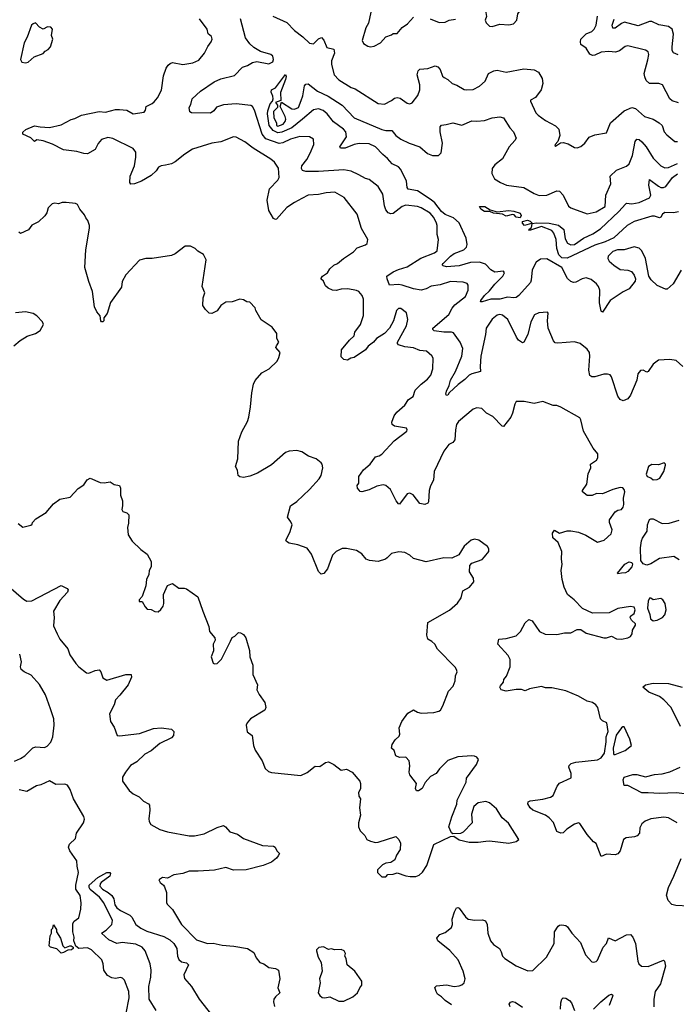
# Model space of a CAD drawing. Extents: x 2057697 to 2160550, y 827490 to 1016834.
# Tile 276 of 509: x 2115979 to 2121157, y 910185 to 917949. Entities that reach past the tile are written whole.
import ezdxf

# ---------------------------------------------------------------- set-up
doc = ezdxf.new("R2010")
doc.units = 0

msp = doc.modelspace()

# ---------------------------------------------------------------- linework, layer by layer
at = {"layer": '0CON20XD'}
for points in [[(2119705, 917894), (2119765, 917914), (2119835, 917908.8), (2119873.6, 917916.4), (2119898.8, 917945), (2119906.2, 917995), (2119960, 918065), (2119960, 918085), (2119933.3, 918115), (2119865, 918157.5), (2119845, 918147.5), (2119825, 918156.7), (2119801.2, 918181.2), (2119785, 918210), (2119767, 918203), (2119725, 918137.5), (2119717.5, 918115), (2119673.9, 918066.1), (2119653.9, 918006.1), (2119660, 917975), (2119650, 917945), (2119656.7, 917925), (2119685, 917896.7), (2119705, 917894)], [(2118755.9, 918044.1), (2118729.8, 917920.2), (2118709.2, 917885), (2118680.8, 917785), (2118690.5, 917760.5), (2118725, 917738.8), (2118745, 917733.8), (2118775, 917738.8), (2118823.3, 917765), (2118865, 917812.5), (2118911.7, 917828.3), (2118925, 917840), (2118955, 917840), (2118995, 917887.5), (2119037.5, 917915), (2119085, 917967.5)], [(2116140, 917105), (2116215, 917099.2), (2116305, 917120), (2116385, 917162.5), (2116415, 917170), (2116467.5, 917195), (2116605.5, 917224.5), (2116655, 917218.9), (2116735, 917239.4), (2116765, 917240), (2116825, 917235.7), (2116875, 917207.5), (2116959.7, 917220.3), (2116971.2, 917235), (2116976.2, 917265), (2117023.2, 917286.8), (2117038.7, 917301.3), (2117065, 917333.3), (2117096.8, 917393.2), (2117114.4, 917505.6), (2117133.4, 917566.6), (2117149.1, 917590.9), (2117165, 917604), (2117185, 917610), (2117265.9, 917595.9), (2117345, 917607.1), (2117390.6, 917629.4), (2117436, 917685), (2117461.7, 917738.3), (2117490, 917775), (2117495.8, 917795), (2117491.2, 917815), (2117466.4, 917836.4), (2117457.5, 917875), (2117395.8, 917955.8)], [(2121208.6, 915215), (2121155, 915260), (2121105, 915269.2), (2121015, 915263.3), (2120975, 915232), (2120935, 915173.8), (2120925, 915170), (2120895, 915184), (2120875, 915181.2), (2120854.2, 915155), (2120844.3, 915105), (2120795, 914987.5), (2120775, 914960), (2120737, 914943), (2120715, 914952.5), (2120695, 914980), (2120645, 915132.5), (2120635, 915148), (2120615, 915154), (2120585, 915152.9), (2120515, 915131.4), (2120491.9, 915131.9), (2120475, 915143.8), (2120465.8, 915185), (2120476, 915295), (2120472, 915325), (2120455, 915351.2), (2120397.5, 915395), (2120355, 915408.8), (2120222.7, 915397.3), (2120201.7, 915401.7), (2120188.8, 915415), (2120147.5, 915515), (2120142, 915575), (2120147.5, 915635), (2120141.7, 915641.7), (2120073.9, 915636.1), (2120038.3, 915621.7), (2120010, 915565), (2119985.7, 915465), (2119955, 915406.7), (2119945, 915400), (2119912.4, 915422.4), (2119895.8, 915445), (2119827.5, 915585), (2119785, 915618.1), (2119765, 915623.1), (2119745, 915619.4), (2119704, 915586), (2119657.8, 915515), (2119653.3, 915466.7), (2119614.5, 915295), (2119609.4, 915215), (2119613.3, 915175), (2119545, 915156.9), (2119524.6, 915145.4), (2119489.7, 915110.3), (2119437.7, 915072.3), (2119366.2, 915005), (2119355, 914987.5), (2119344.6, 914984.6), (2119340, 914995), (2119345, 915020), (2119365.6, 915064.4), (2119375.5, 915105), (2119415.9, 915174.1), (2119465.9, 915295), (2119474.6, 915355), (2119452.1, 915405), (2119398.8, 915478.8), (2119384.7, 915484.7), (2119323.4, 915483.4), (2119246.7, 915495), (2119235.7, 915505), (2119236.9, 915515), (2119362.1, 915625), (2119389.6, 915675), (2119410.4, 915699.6), (2119495, 915765.8), (2119515.6, 915815), (2119515.8, 915855.8), (2119507.8, 915867.8), (2119475, 915878.9), (2119375, 915883.1), (2119295, 915856.7), (2119225, 915848.2), (2119183.8, 915825), (2119144.7, 915815.3), (2119085, 915826.7), (2118993.8, 915855), (2118965, 915860.9), (2118895, 915856.2), (2118875.6, 915905), (2118873.6, 915926.4), (2118925, 915960.9), (2118965, 915979.3), (2119035, 915998.9), (2119142.7, 916067.3), (2119249.2, 916110.8), (2119270, 916125), (2119282.5, 916215), (2119271.9, 916255), (2119272.1, 916325), (2119266.7, 916345), (2119245, 916387.5), (2119215, 916422.9), (2119145, 916465.3), (2119115.5, 916474.5), (2119023.3, 916486.7), (2118995, 916474.6), (2118925, 916420), (2118905, 916418.5), (2118885.4, 916425.4), (2118865, 916450), (2118855, 916480), (2118842.2, 916572.2), (2118805, 916632.5), (2118735, 916689.2), (2118705, 916696.7), (2118654, 916725), (2118593, 916753), (2118535, 916763.5), (2118335, 916750.8), (2118235, 916751.4), (2118209.4, 916759.4), (2118201.5, 916775), (2118203.2, 916795), (2118242.7, 916845), (2118268.5, 916895), (2118297.5, 916965), (2118295.6, 917005.6), (2118265.5, 917025.5), (2118187.4, 917027.4), (2118115, 917006), (2118053.4, 916976.6), (2118025, 916971.9), (2117919.8, 917009.8), (2117891.2, 917045), (2117830, 917235), (2117815, 917263.8), (2117803, 917273), (2117685, 917285.6), (2117585, 917278.2), (2117530.8, 917259.2), (2117509.7, 917230.3), (2117482.7, 917212.7), (2117335, 917214.4), (2117321.8, 917221.8), (2117315.6, 917255), (2117329.7, 917280.3), (2117339.4, 917325), (2117404.1, 917385.9), (2117511.7, 917458.3), (2117565, 917481.5), (2117672, 917508), (2117735.5, 917574.5), (2117775, 917588.1), (2117815, 917611.1), (2117848.3, 917618.3), (2117945, 917601.5), (2117974.2, 917615), (2117980.5, 917635), (2117975, 917662), (2117960, 917675), (2117878.5, 917698.5), (2117825, 917729.5), (2117795, 917757.8), (2117759.5, 917805), (2117720.9, 917955)], [(2117975, 917976), (2118085.4, 917925.4), (2118145, 917862.5), (2118212.4, 917812.4), (2118265, 917762.5), (2118295, 917758), (2118335, 917798.1), (2118359.1, 917809.1), (2118378.2, 917788.2), (2118400.4, 917730.4), (2118456.2, 917715), (2118461.9, 917685), (2118436.7, 917625), (2118436.7, 917595), (2118458.6, 917515), (2118495.6, 917475.6), (2118593.8, 917415), (2118625, 917404.4), (2118805, 917286.9), (2118855, 917283.1), (2118909.7, 917310.3), (2118935, 917328.9), (2118955.6, 917335.6), (2118978.6, 917328.6), (2119035, 917290), (2119055, 917286.2), (2119075, 917293.8), (2119119.1, 917350.9), (2119133.8, 917395), (2119134, 917434), (2119113.1, 917515), (2119120, 917545), (2119135, 917557.5), (2119197.6, 917562.4), (2119255, 917585.8), (2119275, 917576.2), (2119294.5, 917554.5), (2119314.4, 917504.4), (2119325, 917493.3), (2119355, 917476.7), (2119390, 917445), (2119425, 917432.5), (2119485, 917398), (2119505, 917394.2), (2119555, 917399.4), (2119605, 917424.2), (2119650, 917465), (2119674.6, 917525.4), (2119716.7, 917545), (2119745, 917550), (2119814.4, 917535.6), (2119955, 917560), (2120035, 917553.6), (2120070, 917535), (2120097.7, 917485), (2120105.4, 917444.6), (2120090.5, 917395), (2120045.4, 917334.6), (2120008, 917315), (2120005.8, 917305), (2120049.2, 917215), (2120068, 917195), (2120125, 917152.9), (2120205, 917111.4), (2120230, 917085), (2120238, 917035), (2120222.5, 916987.5), (2120202.5, 916965), (2120200, 916955), (2120205, 916950), (2120243, 916977), (2120265, 916981.2), (2120305, 916968.8), (2120355, 916940), (2120375, 916938), (2120405, 916948.8), (2120436.2, 916975), (2120468.8, 917021.2), (2120515, 917041.1), (2120605, 917056), (2120638, 917135), (2120745, 917230), (2120805, 917256.2), (2120835, 917248.9), (2120905, 917185.6), (2120975, 917163.1), (2121022, 917135), (2121044, 917115), (2121060.8, 917065), (2121081.8, 917041.8)], [(2119215, 917956.2), (2119286.1, 917926.1), (2119335, 917928.8), (2119365, 917943.8), (2119415, 917952.5)], [(2121175, 917292.2), (2121125, 917309.1), (2121105, 917324.4), (2121047.1, 917435), (2121020, 917445), (2120944.5, 917444.5), (2120919.7, 917469.7), (2120907.6, 917497.6), (2120904.4, 917525), (2120933, 917633), (2120940, 917675), (2120935, 917696.2), (2120915, 917709.2), (2120775, 917743.1), (2120753.2, 917736.8), (2120707.6, 917702.4), (2120677.7, 917692.3), (2120625, 917698.5), (2120565, 917691.5), (2120515, 917667.9), (2120495, 917665.9), (2120475, 917676.5), (2120445.6, 917725), (2120405, 917752), (2120400.5, 917775), (2120404.5, 917795.5), (2120445, 917836), (2120490, 917855), (2120509.2, 917875), (2120525.6, 917905), (2120535, 917977.5)], [(2121172.6, 917672.6), (2121135, 917687.1), (2121125, 917706.7), (2121123.1, 917735), (2121134.5, 917835), (2121124.6, 917874.6), (2121096.2, 917895), (2121018.6, 917908.6), (2120965, 917934.8), (2120945, 917933.4), (2120855, 917900), (2120748.9, 917928.9), (2120725, 917919.6), (2120675, 917880.5), (2120655, 917880.8), (2120651.2, 917905), (2120667.7, 917952.3)], [(2116025, 917608.8), (2116045, 917613.8), (2116092.5, 917655), (2116165, 917682.5), (2116180.7, 917699.3), (2116205, 917712.5), (2116223.3, 917735), (2116240, 917795), (2116230, 917825), (2116236.7, 917875), (2116225, 917890), (2116198.3, 917891.7), (2116165, 917873.3), (2116135, 917890), (2116105, 917922.5), (2116085, 917917.1), (2116073.3, 917905), (2116038.8, 917811.2), (2116015, 917766), (2115985.8, 917635.8), (2115995, 917612.5), (2116025, 917608.8)], [(2121195, 915973.3), (2121132.9, 915865), (2121085, 915824), (2121072.7, 915822.7), (2121005, 915853.8), (2120958.3, 915898.3), (2120941.2, 915925), (2120914.2, 916065), (2120885, 916126.7), (2120865, 916148), (2120825, 916157.1), (2120745, 916133.1), (2120694.3, 916134.3), (2120655, 916121.9), (2120618.8, 916085), (2120616.2, 916065), (2120628, 916045), (2120663.1, 916013.1), (2120715, 915978), (2120775, 915972.9), (2120803, 915963), (2120824.2, 915935), (2120834, 915905), (2120832.3, 915887.7), (2120785, 915826.7), (2120737.3, 915802.7), (2120635, 915734.2), (2120575, 915643.3), (2120565, 915650), (2120551.9, 915715), (2120552.5, 915815), (2120542.7, 915845), (2120527.8, 915865), (2120485, 915901.1), (2120445, 915912.5), (2120415, 915906.4), (2120365, 915878.2), (2120345, 915876.5), (2120325, 915883.3), (2120298, 915908), (2120254.6, 915995), (2120135, 916062.3), (2120085, 916060.6), (2120052.9, 916037.1), (2120019.6, 915975), (2120013.3, 915895), (2120006.2, 915875), (2119915, 915772.7), (2119895, 915758.2), (2119875, 915755.3), (2119825, 915759.8), (2119765, 915746), (2119695, 915744), (2119625, 915723.3), (2119613.3, 915725), (2119614.7, 915735), (2119645, 915773.1), (2119685, 915811.2), (2119725.9, 915864.1), (2119790, 915925), (2119801.7, 915951.7), (2119795, 915966.2), (2119725, 915957.5), (2119695, 915975.7), (2119651.2, 916021.2), (2119605.7, 916035.7), (2119535, 916034.2), (2119445, 916008.3), (2119345, 915999.4), (2119317.1, 916007.1), (2119311.4, 916015), (2119317.5, 916025), (2119376.2, 916085), (2119406.1, 916103.9), (2119481.5, 916135), (2119502.7, 916155), (2119507.5, 916175), (2119500.4, 916225), (2119445, 916346.9), (2119400, 916385), (2119335, 916413.5), (2119306.2, 916435), (2119251.7, 916505), (2119225, 916528), (2119115, 916597.9), (2119042.9, 916612.9), (2119035.5, 916625.5), (2119028.9, 916675), (2118985, 916766.7), (2118965, 916787.1), (2118915, 916813.1), (2118880, 916855), (2118843.1, 916885), (2118785, 916946.8), (2118735, 916970.9), (2118657.2, 916972.8), (2118615.4, 916964.6), (2118545, 916936.7), (2118510, 916935), (2118504.5, 916945), (2118509.5, 916955), (2118556.8, 917025), (2118549.7, 917065), (2118531.8, 917085), (2118453.7, 917143.7), (2118402.5, 917205), (2118372, 917232), (2118335, 917245.5), (2118295, 917237.5), (2118208.9, 917165), (2118125, 917096.7), (2118045, 917060.4), (2118015, 917056.8), (2117977.3, 917075), (2117945.5, 917115), (2117933, 917205), (2117935, 917230.8), (2117954.6, 917285), (2117973, 917307), (2117976.7, 917323.3), (2117976, 917346), (2117963.1, 917376.9), (2117964.1, 917395.9), (2117995, 917412.5), (2118075, 917516.2), (2118079.4, 917499.4), (2118075, 917477.5), (2118035.8, 917374.2), (2118037.5, 917312.5), (2117997.5, 917295), (2118012.5, 917275), (2118012.7, 917257.3), (2117980, 917225), (2117982.9, 917175), (2118003.8, 917135), (2118003.3, 917115), (2118015, 917110), (2118055.8, 917125), (2118071.2, 917145), (2118076.7, 917165), (2118072.5, 917185), (2118032.5, 917265), (2118042.5, 917297.5), (2118125, 917245.8), (2118145, 917242.9), (2118178, 917255), (2118198.9, 917311.1), (2118213, 917347), (2118224, 917426), (2118235, 917440.8), (2118255, 917444), (2118328.2, 917385), (2118412.2, 917345), (2118521.9, 917275), (2118617.3, 917175), (2118835, 917082.2), (2118865, 917074.7), (2118914.6, 917074.6), (2118945.5, 917035), (2118985, 917006.7), (2119051.4, 916975), (2119135, 916947.3), (2119195, 916892.7), (2119235, 916877.8), (2119281.2, 916878.8), (2119302.6, 916897.4), (2119313.8, 916975), (2119294.5, 917065), (2119294, 917105), (2119304.2, 917115.8), (2119343.3, 917123.3), (2119395, 917135.8), (2119465, 917116.2), (2119545, 917152), (2119585, 917147.5), (2119645, 917152.5), (2119705, 917174), (2119765, 917183.3), (2119794.1, 917174.1), (2119843.3, 917095), (2119872, 917065), (2119893.8, 917015), (2119884.3, 916995.7), (2119839.2, 916945), (2119785, 916850.8), (2119725.6, 916805), (2119705.6, 916775), (2119703.1, 916735), (2119722.9, 916695), (2119769.2, 916665), (2119818.8, 916645), (2119955, 916624.6), (2120035, 916577.5), (2120075, 916563.1), (2120135, 916564.4), (2120215, 916600), (2120235, 916596.9), (2120264.6, 916564.6), (2120307.9, 916477.9), (2120324.6, 916464.6), (2120347.2, 916457.2), (2120455, 916418), (2120525, 916432.9), (2120595, 916474.4), (2120601.8, 916565), (2120640.6, 916655), (2120634.2, 916715), (2120685, 916762), (2120765, 916794), (2120785, 916811.2), (2120812.4, 916877.6), (2120833.1, 916986.9), (2120845, 917005.8), (2120865, 917002.9), (2120885, 916984.4), (2120918.7, 916945), (2120975, 916855.5), (2121035, 916796.7), (2121065, 916779.5), (2121095, 916782.8), (2121165, 916815.7)], [(2121163.3, 911615), (2121095, 911656), (2121058.8, 911661.2), (2120955, 911648), (2120910.3, 911629.7), (2120885, 911606.7), (2120869.2, 911575), (2120865.8, 911534.2), (2120847.3, 911512.7), (2120825.8, 911504.2), (2120761.7, 911498.3), (2120740, 911485), (2120714.4, 911395.6), (2120695, 911370), (2120675, 911364), (2120605, 911368.6), (2120565, 911350), (2120525, 911452), (2120504.6, 911464.6), (2120454.6, 911524.6), (2120395, 911610), (2120385, 911616.2), (2120355, 911606), (2120293.6, 911566.4), (2120265, 911536.7), (2120245, 911533.8), (2120215, 911547.5), (2120189.1, 911619.1), (2120154.6, 911654.6), (2120125, 911675.6), (2120024.2, 911715), (2120004.2, 911735), (2119986.7, 911765), (2119989.3, 911780.7), (2120005, 911790), (2120105, 911802.9), (2120165, 911819.2), (2120185, 911832), (2120216.6, 911903.4), (2120235, 911928.8), (2120328.3, 911971.7), (2120326.7, 912005), (2120308, 912055), (2120311.2, 912068.8), (2120327.3, 912082.7), (2120365, 912092.9), (2120535, 912111.8), (2120565, 912127.7), (2120589.2, 912165), (2120603.7, 912255), (2120602.9, 912295), (2120619.4, 912335), (2120608.8, 912405), (2120575, 912420), (2120559.2, 912435), (2120539.2, 912525), (2120522, 912545), (2120495.4, 912565.4), (2120455, 912575.6), (2120386.7, 912615), (2120286.6, 912656.6), (2120175, 912678.8), (2120125, 912678.8), (2120095, 912690), (2119998.8, 912671.2), (2119965, 912656.7), (2119935.8, 912665.8), (2119895, 912667.1), (2119815, 912654), (2119775, 912663.8), (2119766.2, 912685), (2119770, 912695), (2119793.3, 912725), (2119797.5, 912745), (2119817.7, 912772.3), (2119846.2, 912845), (2119846.1, 912903.9), (2119831.2, 912935), (2119750, 913025), (2119757, 913063), (2119815, 913068), (2119895, 913091.2), (2119928, 913125), (2119965, 913193.3), (2119995, 913220), (2120019.5, 913209.5), (2120078.8, 913125), (2120123.2, 913103.2), (2120215, 913100), (2120276.1, 913113.9), (2120325, 913113.3), (2120375, 913138.8), (2120405, 913141.2), (2120445, 913111.2), (2120584, 913074), (2120605, 913073.8), (2120645, 913086.7), (2120685, 913066.2), (2120723.9, 913063.9), (2120775, 913073.8), (2120796.7, 913085), (2120808.8, 913105), (2120811.2, 913135), (2120835.6, 913175), (2120834, 913185), (2120802.9, 913212.9), (2120792.5, 913235), (2120796, 913245), (2120825, 913267.5), (2120832.5, 913295), (2120823.8, 913315), (2120795, 913322.5), (2120695, 913306.2), (2120628.3, 913271.7), (2120495, 913268), (2120416.7, 913305), (2120352.5, 913375), (2120298.8, 913415), (2120272.7, 913472.7), (2120255.7, 913535), (2120250, 913605), (2120257.1, 913655), (2120251.1, 913695), (2120252.9, 913755), (2120225, 913826.7), (2120183, 913863), (2120179.5, 913900.5), (2120195, 913922.5), (2120235, 913900), (2120295, 913917.5), (2120325, 913919.2), (2120385, 913908.8), (2120442.5, 913885), (2120535, 913828), (2120586.7, 913845), (2120642, 913895), (2120650.8, 913925), (2120628.8, 913985), (2120628.8, 914005), (2120675, 914067.5), (2120695, 914081.4), (2120724, 914086), (2120738.8, 914105), (2120743.8, 914125), (2120741.2, 914175), (2120750, 914225), (2120746.7, 914245), (2120735, 914256.7), (2120715, 914258.8), (2120655, 914244), (2120575, 914210), (2120526.4, 914213.6), (2120493.6, 914196.4), (2120455, 914197.5), (2120417.5, 914225), (2120417.5, 914235), (2120451.2, 914285), (2120463, 914367), (2120484, 914415), (2120478.8, 914445), (2120527.5, 914475), (2120539.2, 914495), (2120539.2, 914525), (2120500, 914570), (2120424.4, 914704.4), (2120404.2, 914794.2), (2120395, 914808.8), (2120245, 914894.2), (2120215, 914905.7), (2120185, 914905.8), (2120105, 914939.2), (2120035, 914922.9), (2119957.7, 914937.7), (2119895, 914937.5), (2119882.7, 914917.3), (2119865.7, 914845), (2119852.5, 914815), (2119795, 914740), (2119782.3, 914742.3), (2119710.2, 914820.2), (2119660, 914845), (2119622.7, 914882.7), (2119585, 914887.1), (2119555, 914877.5), (2119439.4, 914780.6), (2119424.6, 914755.4), (2119414.4, 914715), (2119410, 914635), (2119395, 914615.8), (2119362.4, 914597.6), (2119322.7, 914545), (2119247.5, 914385), (2119242.3, 914317.7), (2119218.3, 914271.7), (2119207.5, 914235), (2119202.5, 914147.5), (2119196.2, 914135), (2119175, 914125.8), (2119133.4, 914133.4), (2119082.4, 914202.4), (2119055, 914216), (2119035, 914209.2), (2118975, 914128.8), (2118965, 914131.2), (2118946.7, 914155), (2118902.5, 914245), (2118865, 914275.5), (2118845, 914279.5), (2118795, 914269.5), (2118735, 914242.2), (2118676.7, 914226.7), (2118665, 914227.5), (2118655, 914237.5), (2118642.5, 914255), (2118640, 914275), (2118653.3, 914295), (2118652.7, 914347.3), (2118689.8, 914400.2), (2118742.9, 914445), (2118785, 914500.8), (2118815, 914509.4), (2118835, 914523.1), (2118931.3, 914628.7), (2119031.2, 914705), (2119035.7, 914715.7), (2119028.3, 914728.3), (2118934.2, 914744.2), (2118915.9, 914755.9), (2118914, 914775), (2118932.9, 914825), (2118952.5, 914855), (2119015, 914909.5), (2119045, 914954), (2119082.8, 914977.2), (2119096.7, 915026.7), (2119144.3, 915075.7), (2119194.4, 915115), (2119221.4, 915145), (2119237.5, 915195), (2119239.3, 915279.3), (2119229.3, 915299.3), (2119185.8, 915335.8), (2119135, 915339.2), (2119085, 915361.1), (2119015, 915369.2), (2118965.8, 915385.8), (2118958, 915395), (2118958, 915405), (2119028.8, 915535), (2119040, 915585), (2119028.3, 915638.3), (2118985, 915670), (2118965, 915670), (2118950, 915655), (2118925.8, 915574.2), (2118894, 915515), (2118856.4, 915473.6), (2118792, 915435), (2118768.8, 915405), (2118726.9, 915373.1), (2118705, 915344), (2118617.5, 915285), (2118590.5, 915279.5), (2118565, 915263.8), (2118535, 915270), (2118515, 915290), (2118516.7, 915345), (2118578.8, 915421.2), (2118616.2, 915455), (2118622.5, 915485), (2118665.6, 915545), (2118691.1, 915615), (2118691.1, 915745), (2118680, 915775), (2118654.3, 915804.3), (2118634.2, 915814.2), (2118565.5, 915825.5), (2118515, 915824.6), (2118473.4, 915813.4), (2118446.8, 915816.8), (2118410.8, 915830.8), (2118391.2, 915851.2), (2118375.5, 915885.5), (2118354, 915905), (2118366, 915925), (2118406.3, 915953.7), (2118424.2, 915985), (2118455, 916014), (2118486.2, 916025), (2118533.6, 916066.4), (2118612, 916118), (2118641.3, 916148.7), (2118705, 916172), (2118718.8, 916185), (2118723.3, 916215), (2118673.2, 916303.2), (2118639.2, 916415), (2118537.6, 916547.6), (2118465, 916588.5), (2118395, 916584.5), (2118335, 916570), (2118255, 916565.7), (2118205, 916538.1), (2118145, 916507.8), (2118085, 916467.1), (2118005, 916376.7), (2117995, 916372.5), (2117980.5, 916380.5), (2117943.8, 916445), (2117931.2, 916525), (2117948.6, 916615), (2118015, 916682.5), (2118024.3, 916705), (2118019.1, 916779.1), (2117988, 916825), (2117959.8, 916849.8), (2117821.4, 916935), (2117755, 916984.3), (2117685, 917021.9), (2117663.9, 917023.9), (2117565, 916984.2), (2117495, 916974.4), (2117342.3, 916927.7), (2117281.2, 916888.8), (2117205, 916828.8), (2117175, 916812.5), (2117128.3, 916801.7), (2117095, 916796.2), (2117075, 916786.2), (2117054.2, 916755.8), (2117015, 916718.8), (2116940, 916675), (2116885, 916654), (2116855, 916652.5), (2116847.5, 916665), (2116850, 916715), (2116885.7, 916795), (2116895.6, 916865), (2116894.3, 916905), (2116873.6, 916933.6), (2116712.8, 917012.8), (2116675, 917020), (2116625, 917002.9), (2116597.2, 916972.8), (2116575, 916924), (2116515, 916892), (2116485, 916893.1), (2116429.4, 916909.4), (2116325, 916921.1), (2116237, 916967), (2116165, 916994.2), (2116115, 917000), (2116095, 916987.5), (2116067, 917017), (2116003.3, 917045), (2116005, 917062.5), (2116026.4, 917083.6), (2116095, 917111.2), (2116140, 917105)], [(2121081.8, 917041.8), (2121145, 916988.8), (2121165, 916988.8)], [(2121175, 916433.2), (2121135, 916424.8), (2121065, 916427.1), (2121048.2, 916415), (2121035, 916391.1), (2121025, 916386.9), (2120985, 916400.6), (2120965, 916400.2), (2120825, 916357), (2120770.2, 916325), (2120665, 916229.4), (2120595, 916197.3), (2120515, 916171.6), (2120295, 916066.9), (2120255, 916071.1), (2120229.5, 916095), (2120214.4, 916145), (2120208.5, 916215), (2120190.6, 916265), (2120175, 916285.7), (2120095, 916316.7), (2120000, 916285), (2119993.3, 916295), (2120015, 916310), (2120019.3, 916339.3), (2120015, 916342.5), (2119960, 916325), (2119945, 916343.3), (2119945, 916357.5), (2119983.4, 916366.6), (2120005, 916360.8), (2120021.7, 916341.7), (2120052.5, 916347.5), (2120154.7, 916344.7), (2120227.3, 916327.3), (2120271.1, 916295), (2120280.6, 916220.6), (2120297.5, 916187.5), (2120324, 916174), (2120355, 916175.5), (2120425, 916225.9), (2120499.1, 916260.9), (2120559.4, 916300.6), (2120703.4, 916435), (2120755.3, 916494.7), (2120765, 916500.5), (2120806.9, 916496.9), (2120863.8, 916506.2), (2120945, 916543.8), (2120957.1, 916565), (2120941.2, 916645), (2120945, 916688), (2121015, 916636), (2121035, 916626.1), (2121055, 916624.6), (2121075, 916634.5), (2121126.5, 916703.4), (2121165, 916734.3)], [(2115965.9, 913975.9), (2116005, 913946.7), (2116067.5, 913962.5), (2116078.3, 913971.7), (2116080, 913985), (2116107, 914013), (2116186.8, 914063.2), (2116245, 914131.2), (2116295, 914168), (2116377.3, 914182.7), (2116439.4, 914250.6), (2116485, 914281.2), (2116510.5, 914319.5), (2116535, 914333.3), (2116615, 914299.2), (2116644.1, 914295.9), (2116693.3, 914303.3), (2116723, 914283), (2116765.8, 914275.8), (2116773.6, 914253.6), (2116775, 914200), (2116788.8, 914155), (2116790, 914115), (2116783.3, 914085), (2116791.7, 914071.7), (2116825, 914058.8), (2116838.8, 914045), (2116838.3, 913978.3), (2116830, 913945), (2116833.6, 913886.4), (2116867.3, 913837.3), (2116935, 913770), (2116983.9, 913733.9), (2117016.2, 913676.2), (2117016.1, 913633.9), (2117000, 913605), (2116997.5, 913575), (2116978.8, 913535), (2116973.3, 913485), (2116945, 913400), (2116920, 913375), (2116921.7, 913361.7), (2116945, 913360), (2116968.3, 913318.3), (2116985, 913301.2), (2117017, 913297), (2117045, 913282.5), (2117071.7, 913278.3), (2117093, 913297), (2117110, 913325), (2117116.2, 913345), (2117113.6, 913416.4), (2117144.2, 913485.8), (2117185, 913503.3), (2117235, 913466.7), (2117275, 913466.2), (2117295, 913460), (2117385, 913397.5), (2117422, 913285), (2117471.2, 913165), (2117476.7, 913125), (2117517.5, 913075), (2117520, 913055), (2117503.6, 913023.6), (2117508.3, 912971.7), (2117490, 912925), (2117504.1, 912874.1), (2117515, 912868.8), (2117535, 912872), (2117571.2, 912905), (2117641.7, 913048.3), (2117655, 913077.5), (2117675, 913087.5), (2117705, 913116.7), (2117720, 913115), (2117745, 913100), (2117763.3, 913075), (2117790, 912975), (2117793.9, 912923.9), (2117817.7, 912857.7), (2117816.7, 912785), (2117853.3, 912705), (2117850, 912665), (2117866.4, 912626.4), (2117913.3, 912565), (2117918.8, 912525), (2117913.3, 912505), (2117798.8, 912435), (2117772, 912405), (2117764, 912385), (2117773, 912333), (2117813.3, 912305), (2117822.5, 912225), (2117835, 912187.5), (2117890, 912105), (2117915, 912043.3), (2117941.2, 912021.2), (2117965, 912011.2), (2118195, 911990), (2118245, 912013.3), (2118308.3, 912061.7), (2118345, 912060), (2118389.3, 912090.7), (2118415, 912097.5), (2118455, 912076.7), (2118515, 912030), (2118555, 912040), (2118600, 912015), (2118662.5, 911945), (2118667.5, 911925), (2118667, 911883), (2118650, 911855), (2118652.5, 911825), (2118667.5, 911805), (2118657.5, 911735), (2118667.5, 911675), (2118650, 911615), (2118650, 911585), (2118665, 911552.5), (2118700, 911515), (2118716.7, 911485), (2118745, 911470), (2118785, 911460.8), (2118805, 911462.5), (2118945, 911506.7), (2118968.8, 911485), (2118981.2, 911455), (2118980, 911405), (2118949.3, 911360.7), (2118936.4, 911323.6), (2118905, 911302.5), (2118865, 911297.5), (2118840, 911285), (2118800, 911245), (2118800, 911225), (2118835, 911190), (2118865, 911190), (2118883, 911207), (2118925, 911210), (2118955, 911220), (2119025, 911196.7), (2119057, 911193), (2119103, 911193), (2119128.3, 911201.7), (2119155, 911227.5), (2119190, 911280), (2119243.8, 911445), (2119375, 911507.5), (2119401.7, 911511.7), (2119445, 911482.5), (2119523.9, 911463.9), (2119593.6, 911463.6), (2119655, 911471.2), (2119685, 911474), (2119835, 911455.8), (2119895, 911467.5), (2119916.2, 911485), (2119832.3, 911612.3), (2119783.8, 911655), (2119738.8, 911725), (2119685, 911773.8), (2119655, 911784), (2119595, 911772), (2119560, 911745), (2119542.5, 911685), (2119546.7, 911615), (2119475, 911542.5), (2119455, 911532.5), (2119395, 911530), (2119385, 911537.5), (2119364, 911585), (2119386.1, 911663.9), (2119426.4, 911763.6), (2119428.8, 911795), (2119498.8, 911935), (2119501.7, 911968.3), (2119582.5, 912075), (2119597.5, 912115), (2119585, 912132.5), (2119565, 912142.5), (2119545, 912143.3), (2119435, 912136.2), (2119353.9, 912106.1), (2119288.3, 912041.7), (2119262.5, 912005), (2119219.7, 911980.3), (2119176.2, 911933.8), (2119152.5, 911885), (2119125, 911867.5), (2119108.3, 911868.3), (2119100, 911885), (2119107, 911927), (2119056.7, 911995), (2119050, 912015), (2119056, 912065), (2119050, 912105), (2119025, 912133.3), (2118975, 912131.2), (2118943.9, 912143.9), (2118932.5, 912185), (2118910, 912205), (2118916.4, 912233.6), (2118939.3, 912270.7), (2118970.7, 912299.3), (2118976.2, 912315), (2118972, 912365), (2118992, 912415), (2119038.8, 912481.2), (2119085, 912506), (2119117, 912487), (2119145, 912480.8), (2119245.7, 912484.3), (2119284.1, 912495.9), (2119296.7, 912505), (2119315, 912537.5), (2119360, 912655), (2119397.7, 912692.3), (2119412, 912735), (2119415.8, 912775), (2119428.8, 912805), (2119423.8, 912825), (2119413.9, 912843.9), (2119272.9, 912985), (2119251.4, 913025), (2119228.8, 913045), (2119196.7, 913065), (2119188.8, 913095), (2119196.2, 913195), (2119368.7, 913291.3), (2119431.7, 913348.3), (2119459.5, 913390.5), (2119474.2, 913445.8), (2119525, 913473.3), (2119560, 913515), (2119556.7, 913545), (2119526, 913595), (2119528.8, 913645), (2119545, 913662), (2119625, 913692.5), (2119645, 913712.5), (2119677.5, 913755), (2119677.5, 913775), (2119667.5, 913795), (2119600, 913845), (2119565, 913852.5), (2119540, 913845), (2119485, 913797.5), (2119442.3, 913727.7), (2119386.2, 913703.8), (2119324.2, 913705.8), (2119185, 913673.8), (2119085, 913700), (2119055.5, 913725.5), (2119016.1, 913746.1), (2118968.5, 913751.5), (2118911.6, 913738.4), (2118877.5, 913705), (2118863.3, 913695), (2118805, 913677.1), (2118737.5, 913685), (2118712.5, 913695), (2118676.2, 913736.2), (2118635, 913764.2), (2118555, 913779.4), (2118522.1, 913777.9), (2118475, 913754.2), (2118445.8, 913725), (2118405, 913617.5), (2118377.7, 913582.3), (2118357, 913577), (2118335, 913597.5), (2118281.4, 913735), (2118245, 913782.5), (2118172.7, 913807.3), (2118105, 913820.8), (2118083.3, 913835), (2118077.5, 913845), (2118110, 913905), (2118126.7, 913965), (2118118.3, 913988.3), (2118090, 914025), (2118115.8, 914115), (2118165, 914150), (2118265, 914244), (2118341.7, 914328.3), (2118357.5, 914355), (2118368.6, 914415), (2118364.1, 914444.1), (2118356.7, 914455), (2118315.9, 914485.9), (2118256.1, 914506.1), (2118205, 914541.2), (2118165, 914551.2), (2118105, 914546), (2118074.3, 914535.7), (2117965, 914438.8), (2117855, 914372), (2117795, 914348), (2117745, 914338.8), (2117715, 914343.3), (2117701.2, 914355), (2117697.3, 914397.3), (2117680, 914425), (2117698, 914485), (2117704.2, 914625), (2117730.9, 914699.1), (2117775, 914780), (2117785.7, 914815), (2117800, 914895), (2117808.8, 915005), (2117823.6, 915073.6), (2117835.7, 915104.3), (2117888.8, 915165), (2117947.5, 915195), (2118008.8, 915255), (2118023.3, 915285), (2118032.5, 915325), (2118000, 915365), (2118005, 915376.7), (2118022.5, 915405), (2118007.5, 915435), (2118006.7, 915475), (2117970, 915525), (2117882.1, 915582.1), (2117841.2, 915655), (2117835, 915677.5), (2117795, 915720), (2117770, 915725), (2117745, 915740), (2117715, 915744), (2117655, 915724), (2117605, 915720), (2117566.1, 915693.9), (2117535, 915652.5), (2117493, 915633), (2117474.2, 915634.2), (2117444.1, 915664.1), (2117424, 915695), (2117426, 915755), (2117440, 915795), (2117418, 915845), (2117450, 916055), (2117427.7, 916097.7), (2117385, 916123.3), (2117363.6, 916143.6), (2117325, 916162.5), (2117285, 916162.5), (2117205, 916103.3), (2117175, 916088.8), (2117025, 916066.7), (2116975, 916066.2), (2116925, 916052.5), (2116815, 915937.5), (2116786.7, 915885), (2116780.7, 915840.7), (2116695, 915717.5), (2116667.7, 915632.3), (2116643.3, 915596.7), (2116643.3, 915575), (2116635, 915566.7), (2116625, 915566.7), (2116618.8, 915575), (2116613.9, 915613.9), (2116587.1, 915645), (2116568.6, 915685), (2116554.3, 915804.3), (2116524.2, 915885), (2116493.1, 915995), (2116500, 916135), (2116530, 916305), (2116528.8, 916325), (2116516.7, 916365), (2116500, 916385), (2116490.7, 916410.7), (2116453.9, 916453.9), (2116435, 916492.5), (2116419.3, 916499.3), (2116345, 916507.5), (2116315, 916506.7), (2116285, 916497.5), (2116255, 916502.5), (2116235, 916496.7), (2116203.8, 916465), (2116192.5, 916425), (2116178.3, 916401.7), (2116127.5, 916355), (2116075, 916327.5), (2116048.8, 916291.2), (2115985, 916263.3), (2115973, 916273)], [(2119925, 916385.8), (2119895, 916392.5), (2119878.7, 916408.7), (2119865, 916413.2), (2119815, 916400.4), (2119785, 916414.6), (2119715, 916422.7), (2119686.1, 916436.1), (2119645, 916437.1), (2119614.4, 916455), (2119604, 916475), (2119646.2, 916475), (2119688.7, 916448.7), (2119743.9, 916433.9), (2119835, 916445.3), (2119875, 916439.6), (2119925, 916423.1), (2119933.5, 916405), (2119925, 916385.8)], [(2115934.2, 915375.8), (2115982.1, 915417.9), (2116037.3, 915452.7), (2116105, 915473.8), (2116141.7, 915498.3), (2116166.7, 915545), (2116160, 915565), (2116115, 915613.8), (2116085, 915631.2), (2116024.1, 915644.1), (2115945, 915637.1)], [(2120975, 914320), (2121005, 914323.3), (2121025.9, 914334.1), (2121057.5, 914385), (2121072.5, 914435), (2121072.5, 914445), (2121060, 914455), (2121015, 914437.5), (2120965, 914440.8), (2120936.7, 914425), (2120920, 914365), (2120927, 914347), (2120955, 914336.7), (2120975, 914320)], [(2121179.1, 913689.1), (2121136.5, 913716.5), (2121025, 913699.6), (2120955, 913656.7), (2120925, 913646.7), (2120895, 913657.5), (2120876.3, 913685), (2120873.3, 913785), (2120881.9, 913838.1), (2120889.7, 913860.3), (2120926.7, 913915), (2120930.6, 913965), (2120945, 914007.5), (2120956.2, 914013.8), (2120975, 914011.4), (2121045, 913976.5), (2121101.4, 913978.6), (2121178.1, 914001.9)], [(2120695, 913580), (2120692.5, 913585), (2120751.2, 913655), (2120785, 913673.8), (2120805, 913667.5), (2120811.1, 913655), (2120806.7, 913635), (2120773.9, 913596.1), (2120755, 913586.2), (2120725, 913584), (2120695, 913580)], [(2115855, 913512.5), (2116009.8, 913379.8), (2116035, 913362.5), (2116075, 913367.1), (2116305, 913486.2), (2116353, 913463), (2116361.7, 913451.7), (2116356.7, 913435), (2116295, 913368.8), (2116245.8, 913285), (2116250.8, 913235), (2116245, 913170), (2116274, 913105), (2116295, 913063.8), (2116358.7, 912988.7), (2116375, 912940), (2116422.6, 912872.6), (2116446, 912845), (2116505, 912798), (2116525, 912795.8), (2116575, 912817.5), (2116605, 912821.2), (2116620, 912805), (2116635, 912760), (2116665, 912740), (2116815, 912784.2), (2116857.5, 912785), (2116860, 912765), (2116834.2, 912705), (2116768.2, 912621.8), (2116735.8, 912585), (2116724.2, 912545), (2116688, 912475), (2116694.2, 912414.2), (2116725, 912370), (2116747.5, 912305), (2116765, 912302), (2116925, 912321.1), (2117035, 912358.1), (2117095, 912365.8), (2117175, 912354.3), (2117193.3, 912335), (2117191.1, 912305), (2117177.5, 912285), (2117085, 912241.4), (2117015.4, 912184.6), (2116965, 912155.8), (2116903.4, 912096.6), (2116853.3, 912066.7), (2116812.5, 912015), (2116790, 911975), (2116790, 911945), (2116841.1, 911871.1), (2116875, 911843.1), (2116921.7, 911821.7), (2116955, 911785.8), (2116995, 911765.8), (2117002.5, 911755), (2117005.6, 911714.4), (2116997.7, 911647.7), (2117000, 911625), (2117013.6, 911603.6), (2117085, 911564.3), (2117145, 911545.7), (2117315, 911512.5), (2117357.8, 911512.2), (2117435, 911529.5), (2117535, 911580), (2117585, 911593.3), (2117602.5, 911585), (2117635, 911543.8), (2117695.9, 911525.9), (2117745, 911491.2), (2117895, 911436.7), (2117981.7, 911431.7), (2117993, 911423), (2118007.5, 911395), (2118027.5, 911375), (2118016.7, 911355), (2118003.9, 911336.1), (2117965, 911306.7), (2117899.7, 911280.3), (2117765, 911246), (2117665, 911241.2), (2117605, 911263.8), (2117515, 911242.5), (2117385.7, 911235.7), (2117315, 911235.5), (2117265, 911217.3), (2117195.5, 911204.5), (2117145, 911180), (2117105, 911183.3), (2117080.7, 911169.3), (2117077.5, 911165), (2117086.7, 911145), (2117113.8, 911123.8), (2117120.7, 911110.7), (2117135.8, 911065.8), (2117136.4, 910986.4), (2117141.2, 910975), (2117182.9, 910932.9), (2117253.8, 910813.8), (2117373, 910693), (2117460, 910665), (2117505, 910666), (2117575, 910650.8), (2117666.4, 910643.6), (2117775, 910623.8), (2117825, 910592.5), (2117845, 910550), (2117872.5, 910515), (2117905, 910503.3), (2117944.5, 910474.5), (2117996.7, 910466.7), (2118021.2, 910455), (2118029.4, 910385), (2118014.2, 910315), (2118031.2, 910275), (2117995.6, 910244.4), (2117982.5, 910225), (2117979.2, 910205), (2117988, 910168)], [(2120975, 913207.5), (2121005, 913213.8), (2121047.5, 913235), (2121066.7, 913255), (2121077.5, 913295), (2121068.8, 913345), (2121050, 913375), (2121035, 913383.3), (2120975, 913373.8), (2120955, 913387.5), (2120945, 913387.5), (2120935, 913362.5), (2120928.8, 913308.8), (2120948.6, 913258.6), (2120953.8, 913225), (2120975, 913207.5)], [(2115938.3, 912101.7), (2115986.7, 912123.3), (2116018.6, 912145), (2116083.6, 912206.4), (2116105.6, 912214.4), (2116175, 912210), (2116195, 912220), (2116225, 912252.5), (2116241.8, 912295), (2116252.1, 912385), (2116249.2, 912435), (2116223.4, 912515), (2116183.6, 912625), (2116135.9, 912705.9), (2116070.2, 912780.2), (2116015.5, 912805.5), (2115990, 912825), (2115986, 912845), (2115992.5, 912885), (2115979.1, 912945)], [(2121190.4, 912375), (2121115.8, 912525), (2121058.8, 912585), (2121023, 912613), (2120940, 912645), (2120892.5, 912685), (2120912.5, 912705), (2120974.4, 912715.6), (2121095, 912715.5)], [(2121095, 912715.5), (2121203.8, 912685)], [(2120665, 912153.3), (2120675, 912154.2), (2120754.4, 912185.6), (2120803.3, 912225), (2120791.2, 912275), (2120745, 912372.5), (2120735, 912373.3), (2120725, 912363.8), (2120682.7, 912307.3), (2120659.4, 912205), (2120661.7, 912161.7), (2120665, 912153.3)], [(2121225, 911845.4), (2121155, 911851.2), (2121025, 911847.8), (2120935, 911853.1), (2120885, 911850.9), (2120775, 911910), (2120745, 911910), (2120738, 911955), (2120745, 911975.6), (2120815, 911997.5), (2120845, 911996.8), (2120915, 911979.5), (2120985, 911997.9), (2121045, 912001.2), (2121105, 912016.9), (2121187.5, 912055)], [(2116818, 910115), (2116841.9, 910235), (2116838.6, 910285), (2116806, 910375), (2116790.5, 910390.5), (2116775, 910396.2), (2116735, 910388.8), (2116705, 910392.5), (2116672.6, 910412.6), (2116643.3, 910455), (2116637.8, 910505), (2116627.8, 910535), (2116545.6, 910615), (2116515, 910630), (2116445, 910623.5), (2116422.7, 910642.7), (2116405.5, 910685), (2116408.1, 910715), (2116398, 910755), (2116397.3, 910822.7), (2116408.8, 910841.2), (2116445, 910866.2), (2116462.5, 910935), (2116464.3, 910985.7), (2116455, 911043.3), (2116423.1, 911093.1), (2116421.1, 911125), (2116442.2, 911225), (2116431.1, 911275), (2116430, 911315), (2116375.6, 911395.6), (2116364.2, 911425), (2116371.7, 911448.3), (2116418.3, 911491.7), (2116426.2, 911535), (2116481.2, 911615), (2116490, 911645), (2116483.8, 911665), (2116404.4, 911804.4), (2116377.8, 911877.8), (2116355, 911912), (2116335, 911920.8), (2116265, 911917.5), (2116215, 911946.2), (2116145, 911914), (2116112.1, 911907.9), (2116035, 911863.3), (2115975, 911876)], [(2121255, 910959.4), (2121153.1, 910963.1), (2121121.2, 910971.2), (2121092.5, 911002.5), (2121080, 911045), (2121094.4, 911105), (2121137.5, 911195), (2121194.4, 911335)], [(2117055.8, 910135), (2117000.9, 910225), (2116998.2, 910325), (2117012.3, 910397.7), (2117016.7, 910455), (2117008.9, 910505), (2116968.2, 910605), (2116945.6, 910635), (2116895, 910658.2), (2116788.1, 910671.9), (2116745, 910664.2), (2116681.7, 910691.7), (2116623.3, 910745), (2116661.1, 910768.9), (2116705, 910814), (2116710.9, 910845), (2116643.5, 910985), (2116608.3, 911028.3), (2116535, 911090.3), (2116525.8, 911105), (2116526.9, 911125), (2116595, 911184.6), (2116665, 911223.1), (2116690, 911225), (2116696.2, 911215), (2116690.6, 911195), (2116622.9, 911145), (2116614.3, 911135), (2116610.8, 911115), (2116631.6, 911091.6), (2116677, 911067), (2116705, 911042.9), (2116722.1, 911015), (2116730.1, 910970.1), (2116744.8, 910944.8), (2116773.7, 910923.7), (2116848.2, 910888.2), (2116862.8, 910872.8), (2116894.7, 910814.7), (2116933.1, 910785), (2116981.4, 910761.4), (2117115, 910720), (2117164.2, 910694.2), (2117194.8, 910664.8), (2117218, 910625), (2117224.7, 910564.7), (2117235, 910537.5), (2117255, 910520.5), (2117295, 910510.6), (2117309.2, 910495), (2117273, 910417), (2117278, 910388), (2117335.2, 910325.2), (2117394.7, 910224.7), (2117492.5, 910102.5)], [(2119385, 910179.5), (2119333.3, 910213.3), (2119305, 910244), (2119274.5, 910264.5), (2119262.5, 910285), (2119253.8, 910316.2), (2119265, 910331.2), (2119345, 910338), (2119405, 910325.7), (2119445, 910330.6), (2119465, 910337.5), (2119484, 910355), (2119490.8, 910385), (2119477.1, 910445), (2119435.6, 910535), (2119369.7, 910609.7), (2119276.7, 910685), (2119267.5, 910705), (2119272.5, 910715), (2119293.3, 910735), (2119335, 910752), (2119385, 910790), (2119390.8, 910815), (2119389.2, 910855), (2119407.1, 910915), (2119424.1, 910945.9), (2119435, 910946.7), (2119445, 910942.5), (2119495, 910873.8), (2119515, 910856), (2119568.3, 910848.3), (2119629.5, 910849.5), (2119651.7, 910841.7), (2119664.2, 910814.2), (2119670.8, 910745), (2119692, 910685), (2119716.2, 910655), (2119763.3, 910625), (2119775, 910597.5), (2119786.2, 910565), (2119804, 910545), (2119895, 910488), (2119985, 910448.8), (2120025, 910450), (2120132.5, 910555), (2120193.1, 910665), (2120195, 910756.2), (2120225, 910801.2), (2120235, 910808.8), (2120255, 910810.8), (2120285, 910806), (2120300, 910795), (2120334.2, 910745), (2120401.1, 910671.1), (2120440, 910575), (2120490.8, 910520.8), (2120505, 910516.2), (2120525, 910522), (2120535, 910533.8), (2120578.8, 910635), (2120605, 910664.2), (2120622.4, 910707.6), (2120675, 910685.8), (2120765, 910731.9), (2120795, 910734), (2120815, 910713.3), (2120834.4, 910665), (2120854, 910525), (2120861.2, 910505), (2120882.5, 910485), (2120935, 910483.3), (2121055, 910533.3), (2121063.9, 910523.9), (2121070.6, 910485), (2121030.8, 910345), (2120990.6, 910285), (2120980.8, 910225), (2120980.8, 910165)], [(2116305, 910587.5), (2116271.2, 910621.2), (2116222.5, 910635), (2116212.5, 910645), (2116220, 910725), (2116230, 910745), (2116230, 910775), (2116240, 910785), (2116245, 910810), (2116270, 910775), (2116270, 910755), (2116300, 910705), (2116320, 910645), (2116335, 910630), (2116375, 910646.7), (2116385, 910646.7), (2116400, 910635), (2116400, 910625), (2116387.5, 910615), (2116357.5, 910612.5), (2116325, 910592.5), (2116305, 910587.5)], [(2118535, 910210), (2118606.1, 910243.9), (2118642.5, 910275), (2118660, 910315), (2118677.5, 910335), (2118677, 910367), (2118622.5, 910445), (2118562.5, 910495), (2118552.5, 910545), (2118542.5, 910565), (2118547.5, 910585), (2118537.5, 910605), (2118515, 910617.5), (2118465, 910613.3), (2118435, 910622.5), (2118415, 910617.5), (2118375, 910637.5), (2118338.3, 910631.7), (2118320, 910615), (2118320, 910605), (2118333.3, 910555), (2118357.5, 910515), (2118363.3, 910445), (2118344.1, 910385.9), (2118347.3, 910352.7), (2118333.8, 910275), (2118345, 910253.8), (2118365, 910238.8), (2118385, 910236.2), (2118425, 910243.8), (2118495, 910210), (2118535, 910210)], [(2120504.5, 910145), (2120560.6, 910205), (2120625, 910255.6), (2120646.7, 910265), (2120655, 910256.7), (2120654.5, 910245), (2120627.5, 910175)], [(2119846.2, 910165), (2119840, 910185), (2119849.3, 910200.7), (2119864, 910206), (2119885, 910202.5), (2119942.8, 910162.8)], [(2120243.8, 910145), (2120246.2, 910195), (2120253.3, 910225), (2120265, 910236), (2120285, 910234.3), (2120315, 910213.3), (2120330, 910195), (2120354.1, 910135)]]:
    msp.add_lwpolyline(points, dxfattribs=at)

doc.saveas('drawing.dxf')
